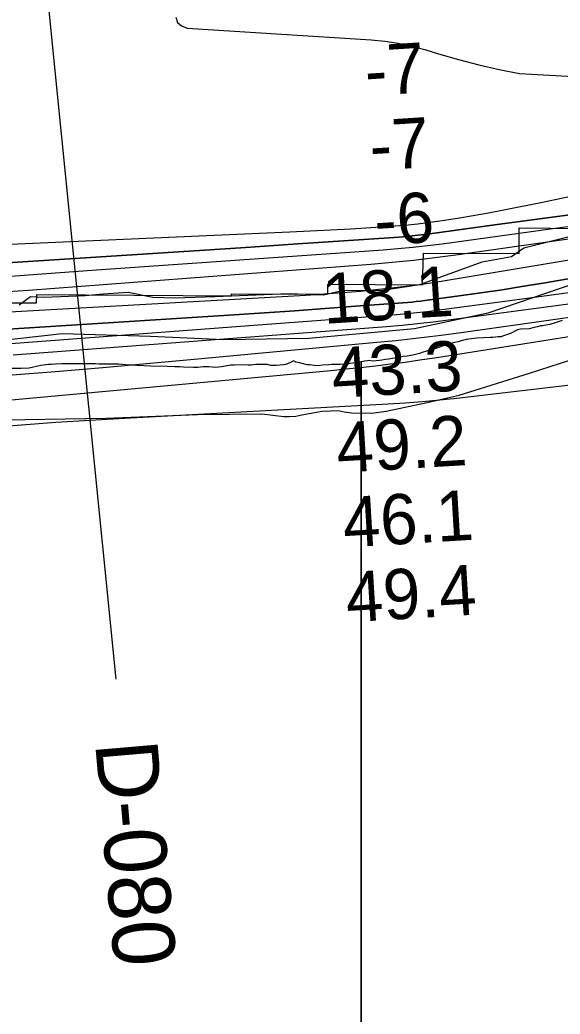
# Model space of a CAD drawing. Extents: x 3192986 to 3230865, y 867483 to 892886.
# Drawn here: x 3206675 to 3207396, y 876124 to 877451 of the extents above; entities that cross this region are included whole.
import ezdxf

# ---------------------------------------------------------------- set-up
doc = ezdxf.new("R2010")
doc.units = 0
for name, color, linetype in [('V-RIVR-EDGE', 7, 'Continuous'), ('V-RIVR-RANG', 7, 'Continuous'), ('V-RIVR-RANG-IDEN', 7, 'Continuous'), ('V-ROAD-CNTR', 7, 'Continuous'), ('V-RRAP-FSHR', 7, 'Continuous'), ('V-RRAP-RVMT', 7, 'Continuous'), ('V-SITE-VEGE', 7, 'Continuous'), ('V-TOPO-DPTH', 7, 'Continuous'), ('V-TOPO-MAJR', 7, 'Continuous'), ('V-TOPO-MINR', 7, 'Continuous'), ('V-TOPO-WATR', 7, 'Continuous')]:
    doc.layers.add(name, color=color, linetype=linetype)

msp = doc.modelspace()

# ---------------------------------------------------------------- linework, layer by layer
at = {"layer": 'V-RIVR-EDGE'}
msp.add_lwpolyline([(3206673.8, 877071.2), (3206689.1, 877082.1), (3206706.7, 877081.1), (3206762, 877083.4), (3206785.9, 877085.7), (3206819.3, 877088), (3206852.1, 877081.3), (3206881.7, 877080.2), (3206935.6, 877082), (3206968, 877083.3), (3207034.3, 877086), (3207080.1, 877084.5), (3207104.9, 877090.2), (3207158.3, 877090.5), (3207197, 877096.6), (3207209.8, 877098.5), (3207291.5, 877128.3), (3207330.6, 877135.4), (3207347.3, 877147.3), (3207425.6, 877166.6)], dxfattribs=at)
at = {"layer": 'V-RIVR-RANG'}
msp.add_line((3206803.4, 876571.2), (3206691.8, 877685.7), dxfattribs=at)
at = {"layer": 'V-ROAD-CNTR'}
msp.add_lwpolyline([(3206627.3, 876916.9), (3206789.9, 876919.6), (3206912.1, 876924.8), (3206997.7, 876925.5), (3207026.9, 876921.9), (3207034.1, 876921.9), (3207042.9, 876922.6), (3207051.2, 876924.3), (3207078.2, 876929), (3207099.3, 876929.8), (3207107.7, 876928.4), (3207117.4, 876926.8), (3207144.3, 876926.4), (3207163.4, 876929.3), (3207218.3, 876940.7), (3207260.7, 876950.5), (3207354.6, 876980), (3207465, 877015.5)], dxfattribs=at)
at = {"layer": 'V-RRAP-FSHR'}
msp.add_lwpolyline([(3208709.4, 877295.1), (3208642.2, 877289.3), (3208500.6, 877278), (3208401.1, 877257.7), (3208300.9, 877225.7), (3208230, 877206), (3208162.7, 877197.9), (3208022.7, 877190.5), (3207885.8, 877175.6), (3207749, 877156.3), (3207661.5, 877141.4), (3207537.8, 877123.8), (3207415.4, 877099.7), (3207299.3, 877060), (3207201.5, 877039), (3207060.6, 877025.9), (3206947.1, 877024.1), (3206849.3, 877028.8), (3206731.4, 877032.2), (3206612.7, 877018.8)], dxfattribs=at)
at = {"layer": 'V-RRAP-RVMT'}
for p, q in [((3207341.1, 877139.4), (3207341.1, 877173.9)), ((3207341.1, 877173.9), (3207470.9, 877172.6)), ((3207212.2, 877097.7), (3207213.3, 877140.2)), ((3207213.3, 877140.2), (3207341.1, 877139.4)), ((3207085.7, 877085.1), (3207085.7, 877098.6)), ((3207085.7, 877098.6), (3207212.2, 877097.7)), ((3206697, 877073.5), (3206697.6, 877084.7)), ((3206697.6, 877084.7), (3206957.1, 877082.9)), ((3206957.1, 877082.9), (3206957.1, 877085.7)), ((3206957.1, 877085.7), (3207085.7, 877085.1)), ((3206564.5, 877074.5), (3206697, 877073.5))]:
    msp.add_line(p, q, dxfattribs=at)
at = {"layer": 'V-SITE-VEGE'}
for p, q in [((3207398.1, 877050.3), (3207393, 877048.3)), ((3207338.7, 877037.5), (3207329.4, 877032.7)), ((3207342.9, 877038.4), (3207338.7, 877037.5)), ((3207354.1, 877039.2), (3207342.9, 877038.4)), ((3207361.1, 877041), (3207354.1, 877039.2)), ((3207365.4, 877041.8), (3207361.1, 877041)), ((3207369.2, 877042.8), (3207365.4, 877041.8)), ((3207372.4, 877043.2), (3207369.2, 877042.8)), ((3207376.5, 877044), (3207372.4, 877043.2)), ((3207381.7, 877045), (3207376.5, 877044)), ((3207388.8, 877047), (3207381.7, 877045)), ((3207393, 877048.3), (3207388.8, 877047)), ((3207263.6, 877023.2), (3207259.5, 877021.8)), ((3207270.2, 877024.6), (3207263.6, 877023.2)), ((3207284.6, 877026.6), (3207270.2, 877024.6)), ((3207302.3, 877027.4), (3207284.6, 877026.6)), ((3207305.6, 877027.4), (3207302.3, 877027.4)), ((3207313.1, 877028.3), (3207305.6, 877027.4)), ((3207316.3, 877028.5), (3207313.1, 877028.3)), ((3207320.1, 877029.5), (3207316.3, 877028.5)), ((3207329.4, 877032.7), (3207320.1, 877029.5)), ((3207219.9, 877009.9), (3207216.1, 877008.6)), ((3207225.8, 877011.5), (3207219.9, 877009.9)), ((3207229.8, 877012.9), (3207225.8, 877011.5)), ((3207239.7, 877016.1), (3207229.8, 877012.9)), ((3207243.8, 877017.7), (3207239.7, 877016.1)), ((3207248.4, 877019.1), (3207243.8, 877017.7)), ((3207254.9, 877020.8), (3207248.4, 877019.1)), ((3207259.5, 877021.8), (3207254.9, 877020.8)), ((3207040.1, 876996.3), (3207035.8, 876994.2)), ((3207043.2, 876994.6), (3207040.1, 876996.3)), ((3207138.5, 876996.1), (3207134.7, 876995.7)), ((3207141.4, 876996.7), (3207138.5, 876996.1)), ((3207145.4, 876995.7), (3207141.4, 876996.7)), ((3207150.2, 876996.3), (3207145.4, 876995.7)), ((3207154.7, 876996.7), (3207150.2, 876996.3)), ((3207157.9, 876997.3), (3207154.7, 876996.7)), ((3207162.6, 876997.9), (3207157.9, 876997.3)), ((3207167, 876998.3), (3207162.6, 876997.9)), ((3207186.4, 877002), (3207167, 876998.3)), ((3207191.5, 877002.6), (3207186.4, 877002)), ((3207198.9, 877003.8), (3207191.5, 877002.6)), ((3207204.6, 877005.4), (3207198.9, 877003.8)), ((3207208, 877006.2), (3207204.6, 877005.4)), ((3207212.7, 877007.8), (3207208, 877006.2)), ((3207216.1, 877008.6), (3207212.7, 877007.8)), ((3206676.8, 876985.9), (3206659, 876985.9)), ((3206687.2, 876986.4), (3206676.8, 876985.9)), ((3206702.8, 876989.9), (3206687.2, 876986.4)), ((3206713.1, 876991.3), (3206702.8, 876989.9)), ((3206716.5, 876991.4), (3206713.1, 876991.3)), ((3206722, 876992), (3206716.5, 876991.4)), ((3206731.1, 876992.4), (3206722, 876992)), ((3206775.7, 876992.2), (3206731.1, 876992.4)), ((3206780.3, 876992), (3206775.7, 876992.2)), ((3206789.3, 876992), (3206780.3, 876992)), ((3206793.1, 876991.7), (3206789.3, 876992)), ((3206806.3, 876991.7), (3206793.1, 876991.7)), ((3206821.1, 876990.6), (3206806.3, 876991.7)), ((3206824.9, 876990.6), (3206821.1, 876990.6)), ((3206831.2, 876990), (3206824.9, 876990.6)), ((3206849.4, 876989.2), (3206831.2, 876990)), ((3206871.7, 876988.5), (3206849.4, 876989.2)), ((3206881.7, 876988.4), (3206871.7, 876988.5)), ((3206888, 876988.2), (3206881.7, 876988.4)), ((3206893.2, 876987.8), (3206888, 876988.2)), ((3206906.4, 876987.4), (3206893.2, 876987.8)), ((3206912.3, 876987.3), (3206906.4, 876987.4)), ((3206919.4, 876988.3), (3206912.3, 876987.3)), ((3206922.8, 876988.1), (3206919.4, 876988.3)), ((3206927.1, 876988.1), (3206922.8, 876988.1)), ((3206931.3, 876987.7), (3206927.1, 876988.1)), ((3206935.8, 876987.4), (3206931.3, 876987.7)), ((3206944.1, 876988.4), (3206935.8, 876987.4)), ((3206955.8, 876990.3), (3206944.1, 876988.4)), ((3206961.3, 876990.7), (3206955.8, 876990.3)), ((3206972.4, 876990.9), (3206961.3, 876990.7)), ((3206979.5, 876990.4), (3206972.4, 876990.9)), ((3206983.6, 876990.6), (3206979.5, 876990.4)), ((3206989.5, 876991.2), (3206983.6, 876990.6)), ((3207001.4, 876991.5), (3206989.5, 876991.2)), ((3207005.1, 876991.3), (3207001.4, 876991.5)), ((3207009.9, 876990.1), (3207005.1, 876991.3)), ((3207017.2, 876990.1), (3207009.9, 876990.1)), ((3207026.7, 876990.8), (3207017.2, 876990.1)), ((3207029.6, 876991.4), (3207026.7, 876990.8)), ((3207035.8, 876994.2), (3207029.6, 876991.4)), ((3207048.4, 876993.7), (3207043.2, 876994.6)), ((3207051.3, 876992.7), (3207048.4, 876993.7)), ((3207058.3, 876991), (3207051.3, 876992.7)), ((3207061.4, 876990.8), (3207058.3, 876991)), ((3207068, 876990), (3207061.4, 876990.8)), ((3207072.9, 876989.8), (3207068, 876990)), ((3207078.7, 876990.4), (3207072.9, 876989.8)), ((3207087.2, 876991), (3207078.7, 876990.4)), ((3207090.9, 876991.3), (3207087.2, 876991)), ((3207102.2, 876991.3), (3207090.9, 876991.3)), ((3207109.9, 876991.7), (3207102.2, 876991.3)), ((3207113.1, 876992.3), (3207109.9, 876991.7)), ((3207127.6, 876994.7), (3207113.1, 876992.3)), ((3207130.3, 876995), (3207127.6, 876994.7)), ((3207131.1, 876995.1), (3207130.3, 876995)), ((3207130.3, 876995), (3207130.3, 872902.1)), ((3207130.3, 872902.1), (3207130.3, 876995)), ((3207134.7, 876995.7), (3207131.1, 876995.1))]:
    msp.add_line(p, q, dxfattribs=at)
at = {"layer": 'V-TOPO-DPTH'}
for points in [[(3206883.1, 877455.1), (3206885, 877448.2), (3206890.5, 877443.5), (3206898.3, 877440.3), (3207143.7, 877424.8), (3207161.8, 877423.1), (3207179.7, 877420.4), (3207197.4, 877416.5), (3207214.9, 877411.8), (3207233.3, 877406.1), (3207260.1, 877398.4), (3207287, 877391.3), (3207314.1, 877385.4), (3207341.5, 877380.1), (3208013.5, 877342.7), (3208027.6, 877342.6), (3208041.7, 877342.1), (3208055.8, 877341.3), (3208069.9, 877340.2), (3208208.2, 877327.7), (3208223.9, 877326.2)], [(3206883.1, 877455.1), (3206885, 877448.2), (3206890.5, 877443.5), (3206898.3, 877440.3), (3207143.7, 877424.8), (3207161.8, 877423.1), (3207179.7, 877420.4), (3207197.4, 877416.5), (3207214.9, 877411.8), (3207233.3, 877406.1), (3207260.1, 877398.4), (3207287, 877391.3), (3207314.1, 877385.4), (3207341.5, 877380.1), (3208013.5, 877342.7), (3208027.6, 877342.6), (3208041.7, 877342.1), (3208055.8, 877341.3), (3208069.9, 877340.2), (3208208.2, 877327.7)], [(3208223.9, 877326.2), (3208215.9, 877244.6), (3208090, 877256.5), (3208067, 877258), (3208043.9, 877258.5), (3208020.9, 877257.7), (3207997.8, 877255.9), (3207538.9, 877206.5), (3207482, 877200.1), (3207425.1, 877193.3), (3207368.3, 877186), (3207311.5, 877178.4), (3207222, 877165.9), (3207210.1, 877164.4), (3207198.1, 877163), (3207186, 877161.9), (3207174, 877161), (3207045.9, 877152.3), (3206969.8, 877147.2), (3206893.6, 877142.1), (3206817.5, 877137.2), (3206741.4, 877132.3), (3206546.5, 877119.9)], [(3208464.8, 877221), (3208090, 877256.5), (3208067, 877258), (3208043.9, 877258.5), (3208020.9, 877257.7), (3207997.8, 877255.9), (3207538.9, 877206.5), (3207482, 877200.1), (3207425.1, 877193.3), (3207368.3, 877186), (3207311.5, 877178.4), (3207222, 877165.9), (3207210.1, 877164.4), (3207198.1, 877163), (3207186, 877161.9), (3207174, 877161), (3207045.9, 877152.3), (3206969.8, 877147.2), (3206893.6, 877142.1), (3206817.5, 877137.2), (3206741.4, 877132.3), (3206546.5, 877119.9)], [(3206658.7, 877088.8), (3206686.5, 877090.8), (3207143.3, 877125.5), (3207171.7, 877127.9), (3207200.1, 877130.8), (3207228.4, 877134.1), (3207256.6, 877137.8), (3207560.5, 877181), (3207640.9, 877192), (3207721.5, 877202.5), (3207802.2, 877212.1), (3207882.9, 877221.2), (3208020.7, 877235.9), (3208032.6, 877236.8), (3208044.5, 877237.2), (3208056.4, 877237), (3208068.3, 877236.2), (3208168.2, 877227.1)], [(3206658.7, 877088.8), (3206686.5, 877090.8), (3207143.3, 877125.5), (3207171.7, 877127.9), (3207200.1, 877130.8), (3207228.4, 877134.1), (3207256.6, 877137.8), (3207560.5, 877181), (3207640.9, 877192), (3207721.5, 877202.5), (3207802.2, 877212.1), (3207882.9, 877221.2), (3208020.7, 877235.9), (3208032.6, 877236.8), (3208044.5, 877237.2), (3208056.4, 877237), (3208068.3, 877236.2), (3208168.2, 877227.1)], [(3207873.2, 877187.3), (3207375.5, 877100.6), (3207347, 877095.8), (3207318.4, 877091.2), (3207289.7, 877087), (3207261, 877082.9), (3207215.3, 877076.7), (3207209.5, 877076), (3207203.6, 877075.3), (3207197.7, 877074.7), (3207191.8, 877074.2), (3207122.7, 877069.1), (3207082.2, 877066.1), (3207041.7, 877063.2), (3207001.3, 877060.5), (3206960.8, 877057.9), (3206568.1, 877032.8)]]:
    msp.add_lwpolyline(points, dxfattribs=at)
at = {"layer": 'V-TOPO-MAJR'}
msp.add_lwpolyline([(3206658.9, 876977.1), (3206722.3, 876982.2), (3206785.6, 876987.6), (3206848.9, 876993.1), (3206912.2, 876998.9), (3207146.1, 877020.6), (3207176.4, 877023.6), (3207206.6, 877026.9), (3207236.8, 877030.7), (3207266.9, 877034.7), (3207625.6, 877085.5), (3207695.7, 877095), (3207765.9, 877104), (3207836.1, 877112.1), (3207906.5, 877119.7), (3208027.8, 877132.1), (3208037.5, 877132.8), (3208047.2, 877133.2), (3208057, 877133), (3208066.7, 877132.5), (3208159.9, 877124.9)], dxfattribs=at)
at = {"layer": 'V-TOPO-MINR'}
for points in [[(3206883.1, 877455.1), (3206885, 877448.2), (3206890.5, 877443.5), (3206898.3, 877440.3), (3207143.7, 877424.8), (3207161.8, 877423.1), (3207179.7, 877420.4), (3207197.4, 877416.5), (3207214.9, 877411.8), (3207233.3, 877406.1), (3207260.1, 877398.4), (3207287, 877391.3), (3207314.1, 877385.4), (3207341.5, 877380.1), (3208013.5, 877342.7), (3208027.6, 877342.6), (3208041.7, 877342.1), (3208055.8, 877341.3), (3208069.9, 877340.2), (3208208.2, 877327.7)], [(3206546.5, 877119.9), (3206741.4, 877132.3), (3206817.5, 877137.2), (3206893.6, 877142.1), (3206969.8, 877147.2), (3207045.9, 877152.3), (3207174, 877161), (3207186, 877161.9), (3207198.1, 877163), (3207210.1, 877164.4), (3207222, 877165.9), (3207311.5, 877178.4), (3207368.3, 877186), (3207425.1, 877193.3), (3207482, 877200.1), (3207538.9, 877206.5), (3207997.8, 877255.9), (3208020.9, 877257.7), (3208043.9, 877258.5), (3208067, 877258), (3208090, 877256.5), (3208464.8, 877221)], [(3206644.2, 877107.8), (3206686.5, 877111.1), (3206728.8, 877114.2), (3206771.1, 877117.3), (3207159.6, 877144.5), (3207179.3, 877146.1), (3207199, 877147.9), (3207218.6, 877150.2), (3207238.2, 877152.7), (3207385.7, 877173.1), (3207479.1, 877185.6), (3207572.5, 877197.6), (3207666.1, 877208.6), (3207759.7, 877219.1), (3208009.3, 877245.9), (3208026.7, 877247.2), (3208044.2, 877247.9), (3208061.7, 877247.5), (3208079.2, 877246.4), (3208304.6, 877225.4)], [(3206589.6, 877057.9), (3207056.6, 877084.1), (3207080.9, 877085.7), (3207105.2, 877087.4), (3207129.5, 877089.5), (3207153.8, 877091.8), (3207178, 877094.5), (3207202.1, 877097.5), (3207226.3, 877101), (3207250.3, 877104.8), (3207786.4, 877194.5), (3207829.3, 877201.3), (3207872.2, 877207.6), (3207915.3, 877213), (3207958.4, 877218), (3208032.1, 877225.9), (3208038.5, 877226.4), (3208044.8, 877226.6), (3208051.1, 877226.5), (3208057.4, 877226.1), (3208111.6, 877221.2), (3208145.1, 877218.1)], [(3206571, 877148), (3207035.2, 877168.5), (3207062.2, 877169.7), (3207089.2, 877171.1), (3207116.2, 877172.7), (3207143.2, 877174.4), (3207188.4, 877177.4), (3207192.7, 877177.7), (3207197.1, 877178.1), (3207201.5, 877178.6), (3207205.9, 877179.1), (3207238.3, 877183.7), (3207258.9, 877186.7), (3207279.4, 877190.1), (3207299.9, 877193.8), (3207320.3, 877197.7), (3207372.2, 877208.3), (3207418.4, 877218.1)], [(3206568.1, 877032.8), (3206960.8, 877057.9), (3207001.3, 877060.5), (3207041.7, 877063.2), (3207082.2, 877066.1), (3207122.7, 877069.1), (3207191.8, 877074.2), (3207197.7, 877074.7), (3207203.6, 877075.3), (3207209.5, 877076), (3207215.3, 877076.7), (3207261, 877082.9), (3207289.7, 877087), (3207318.4, 877091.2), (3207347, 877095.8), (3207375.5, 877100.6), (3207873.2, 877187.3)], [(3206549.7, 877011), (3206680.6, 877020.8), (3206757.2, 877026.5), (3206833.8, 877032.3), (3206910.4, 877038), (3206987, 877043.8), (3207177.9, 877058.2), (3207191.2, 877059.3), (3207204.5, 877060.6), (3207217.8, 877062.1), (3207231, 877063.8), (3207335.1, 877077.9), (3207400.4, 877086.4), (3207465.8, 877094.5), (3207531.3, 877101.9), (3207596.8, 877109), (3208006.1, 877151.1), (3208026.4, 877152.7), (3208046.7, 877153.5), (3208067, 877153.1), (3208087.3, 877152), (3208482.7, 877120)], [(3206666, 877004.1), (3207164, 877042.2), (3207184.7, 877043.9), (3207205.4, 877045.9), (3207226.1, 877048.3), (3207246.8, 877050.9), (3207410.1, 877072.9), (3207512.5, 877086.1), (3207615, 877098.8), (3207717.5, 877110.4), (3207820.2, 877121.4), (3208016.9, 877141.6), (3208031.9, 877142.7), (3208047, 877143.3), (3208062, 877143.1), (3208077, 877142.3), (3208297.2, 877124.4)], [(3206581, 876936.6), (3207089.9, 876983.5), (3207109.7, 876985.4), (3207129.5, 876987.4), (3207149.3, 876989.7), (3207169, 876992.1), (3207188.8, 876994.7), (3207208.5, 876997.4), (3207228.2, 877000.3), (3207247.8, 877003.4), (3207854.5, 877100.1), (3207886.5, 877104.9), (3207918.6, 877109.4), (3207950.8, 877113.3), (3207983, 877116.9), (3208038.7, 877122.5), (3208043.1, 877122.9), (3208047.5, 877123), (3208051.9, 877123), (3208056.4, 877122.7), (3208098.7, 877119.3), (3208124.3, 877116.9)], [(3206631.4, 876907.3), (3206677.1, 876910.9), (3206722.9, 876914.2), (3206768.7, 876917.1), (3206814.5, 876919.8), (3207166.1, 876938.7), (3207189.1, 876940.2), (3207212, 876941.9), (3207234.9, 876944.1), (3207257.7, 876946.6), (3207606.4, 876987.5), (3207680.4, 876996.4), (3207754.3, 877005.7), (3207828.1, 877015.3), (3207902, 877025.3), (3208018.8, 877041.4), (3208034.2, 877043.1), (3208049.6, 877044.3), (3208065.1, 877044.7), (3208080.5, 877044.7), (3208469.1, 877033.1)]]:
    msp.add_lwpolyline(points, dxfattribs=at)
at = {"layer": 'V-TOPO-WATR'}
msp.add_lwpolyline([(3206658.7, 877088.8), (3206686.5, 877090.8), (3207143.3, 877125.5), (3207171.7, 877127.9), (3207200.1, 877130.8), (3207228.4, 877134.1), (3207256.6, 877137.8), (3207560.5, 877181), (3207640.9, 877192), (3207721.5, 877202.5), (3207802.2, 877212.1), (3207882.9, 877221.2), (3208020.7, 877235.9), (3208032.6, 877236.8), (3208044.5, 877237.2), (3208056.4, 877237), (3208068.3, 877236.2), (3208168.2, 877227.1)], dxfattribs=at)

# ---------------------------------------------------------------- texts
at = {"layer": 'V-RIVR-RANG'}
for s, rotation, p in [('-7', 3.601, (3207136.9, 877349.8)), ('-7', 3.601, (3207143.2, 877250)), ('-6', 3.601, (3207149.5, 877150.2)), ('18.1', 3.601, (3207080.7, 877045.6)), ('43.3', 3.4583, (3207092.7, 876946.5)), ('49.2', 3.4583, (3207099, 876846.7)), ('46.1', 3.4583, (3207107.6, 876747)), ('49.4', 3.4583, (3207111.5, 876647.1))]:
    msp.add_text(s, height=67, rotation=rotation, dxfattribs=at).set_placement(p)
at = {"layer": 'V-RIVR-RANG-IDEN'}
msp.add_text('D-080', height=83, rotation=274.9187, dxfattribs=at).set_placement((3206775.3, 876485.9))

doc.saveas('drawing.dxf')
